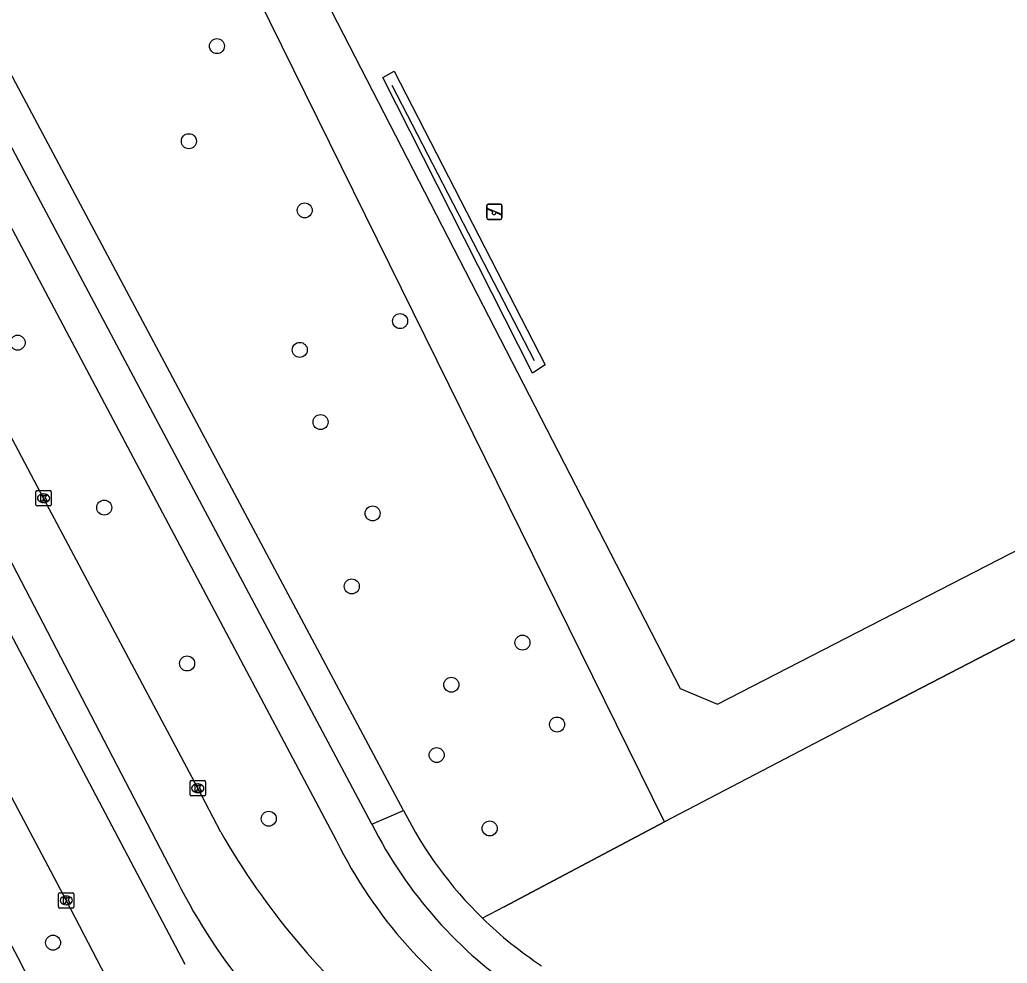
# Model space of a CAD drawing. Extents: x 158838 to 160074, y 386376 to 387776.
# Drawn here: x 159318.9 to 159383.3, y 386963.1 to 387024.6 of the extents above; entities that cross this region are included whole.
import ezdxf

# ---------------------------------------------------------------- set-up
doc = ezdxf.new("R2010")
doc.units = 0
for name, color, linetype in [('IMGEO_Boom', 7, 'Continuous'), ('IMGEO_Fietspad_gesloten', 7, 'Continuous'), ('IMGEO_Groenvoorziening', 7, 'Continuous'), ('IMGEO_Hek', 7, 'Continuous'), ('IMGEO_Kolk', 7, 'Continuous'), ('IMGEO_Loofbos', 7, 'Continuous'), ('IMGEO_Rijbaan_lokaal_gesloten', 7, 'Continuous'), ('IMGEO_Speelvoorziening', 7, 'Continuous'), ('IMGEO_Voetpad_open', 7, 'Continuous')]:
    doc.layers.add(name, color=color, linetype=linetype)

msp = doc.modelspace()

# ---------------------------------------------------------------- linework, layer by layer
at = {"layer": 'IMGEO_Boom'}
for centre in [(159331.739, 387022.919), (159329.905, 387016.72), (159337.46, 387012.212), (159343.675, 387004.992), (159318.748, 387003.586), (159337.136, 387003.115), (159338.488, 386998.41), (159324.388, 386992.833), (159341.884, 386992.454), (159340.526, 386987.698), (159351.652, 386984.029), (159329.792, 386982.671), (159347.014, 386981.284), (159353.907, 386978.692), (159346.058, 386976.703), (159335.114, 386972.552), (159349.513, 386971.917), (159321.055, 386964.469)]:
    msp.add_circle(centre, 0.489, dxfattribs=at)
at = {"layer": 'IMGEO_Fietspad_gesloten'}
for points in [[(159341.831, 386972.203), (159327.03, 387000), (159314.185, 387024.122)], [(159312.003, 387022.996), (159324.204, 387000), (159339.511, 386971.152)], [(159292.669, 387012.696), (159299.401, 387000), (159318.953, 386963.127)]]:
    msp.add_lwpolyline(points, dxfattribs=at)
for centre, radius, start, end in [((159367.621, 386985.149), 28.857, 206.65596, 236.54591), ((159366.859, 386984.556), 30.456, 206.11059, 237.46695), ((159361.338, 386983.396), 46.982, 205.55768, 218.96898)]:
    msp.add_arc(centre, radius, start, end, dxfattribs=at)
at = {"layer": 'IMGEO_Groenvoorziening'}
for points in [[(159330.518, 387042.115), (159361.936, 386981.03), (159364.368, 386980.011), (159456.775, 387027.573), (159466.963, 387007.729), (159523.22, 387036.235), (159530.436, 387039.892), (159483.442, 387131.694)], [(159360.9, 386972.353), (159327.376, 387040.359), (159326.519, 387039.941), (159326.469, 387040.039)], [(159353.131, 387002.149), (159352.295, 387001.605), (159342.551, 387020.864), (159343.279, 387021.285), (159353.131, 387002.149)]]:
    msp.add_lwpolyline(points, dxfattribs=at)
at = {"layer": 'IMGEO_Hek'}
for points in [[(159360.9, 386972.353), (159327.376, 387040.359), (159326.519, 387039.941), (159326.469, 387040.039)], [(159352.43, 387002.409), (159343.155, 387020.354)], [(159374.649, 386979.517), (159454.32, 387020.797), (159462.644, 387004.65)], [(159374.649, 386979.517), (159360.9, 386972.353)], [(159350.454, 386966.808), (159360.9, 386972.353)]]:
    msp.add_lwpolyline(points, dxfattribs=at)
at = {"layer": 'IMGEO_Kolk'}
for p, q in [((159320.009, 386993.946), (159320.861, 386993.946)), ((159319.934, 386993.02), (159319.934, 386993.872)), ((159320.422, 386993.726), (159320.447, 386993.726)), ((159320.935, 386993.872), (159320.935, 386993.02)), ((159320.861, 386992.946), (159320.009, 386992.946)), ((159320.445, 386993.166), (159320.42, 386993.166)), ((159329.989, 386974.109), (159329.989, 386974.961)), ((159330.064, 386975.035), (159330.916, 386975.035)), ((159330.477, 386974.815), (159330.502, 386974.815)), ((159330.99, 386974.961), (159330.99, 386974.109)), ((159330.916, 386974.035), (159330.064, 386974.035)), ((159330.5, 386974.255), (159330.475, 386974.255)), ((159321.417, 386966.797), (159321.417, 386967.649)), ((159321.492, 386967.723), (159322.344, 386967.723)), ((159321.905, 386967.503), (159321.93, 386967.503)), ((159322.418, 386967.649), (159322.418, 386966.797)), ((159321.928, 386966.943), (159321.903, 386966.943)), ((159322.344, 386966.723), (159321.492, 386966.723))]:
    msp.add_line(p, q, dxfattribs=at)
for points in [[(159320.009, 386993.946), (159320.861, 386993.946)], [(159319.934, 386993.02), (159319.934, 386993.872)], [(159320.255, 386993.646), (159320.378, 386993.646), (159320.378, 386993.495), (159320.508, 386993.646), (159320.672, 386993.646), (159320.526, 386993.495), (159320.679, 386993.246), (159320.527, 386993.246), (159320.442, 386993.41), (159320.378, 386993.343), (159320.378, 386993.246), (159320.255, 386993.246), (159320.255, 386993.646)], [(159320.935, 386993.872), (159320.935, 386993.02)], [(159320.861, 386992.946), (159320.009, 386992.946)], [(159329.989, 386974.109), (159329.989, 386974.961)], [(159330.064, 386975.035), (159330.916, 386975.035)], [(159330.31, 386974.735), (159330.433, 386974.735), (159330.433, 386974.584), (159330.563, 386974.735), (159330.727, 386974.735), (159330.581, 386974.584), (159330.734, 386974.335), (159330.582, 386974.335), (159330.497, 386974.499), (159330.433, 386974.432), (159330.433, 386974.335), (159330.31, 386974.335), (159330.31, 386974.735)], [(159330.99, 386974.961), (159330.99, 386974.109)], [(159330.916, 386974.035), (159330.064, 386974.035)], [(159321.417, 386966.797), (159321.417, 386967.649)], [(159321.492, 386967.723), (159322.344, 386967.723)], [(159322.418, 386967.649), (159322.418, 386966.797)], [(159321.738, 386967.423), (159321.861, 386967.423), (159321.861, 386967.272), (159321.991, 386967.423), (159322.155, 386967.423), (159322.009, 386967.272), (159322.162, 386967.023), (159322.01, 386967.023), (159321.925, 386967.187), (159321.861, 386967.12), (159321.861, 386967.023), (159321.738, 386967.023), (159321.738, 386967.423)], [(159322.344, 386966.723), (159321.492, 386966.723)]]:
    msp.add_lwpolyline(points, dxfattribs=at)
for centre, start, end in [((159320.011, 386993.87), 91.55205, 178.44795), ((159320.011, 386993.87), 91.55205, 178.44795), ((159320.859, 386993.87), 1.55205, 88.44795), ((159320.859, 386993.87), 1.55205, 88.44795), ((159320.011, 386993.022), 181.55205, 268.44795), ((159320.011, 386993.022), 181.55205, 268.44795), ((159320.859, 386993.022), 271.55205, 358.44795), ((159320.859, 386993.022), 271.55205, 358.44795), ((159330.066, 386974.959), 91.55205, 178.44795), ((159330.066, 386974.959), 91.55205, 178.44795), ((159330.914, 386974.959), 1.55205, 88.44795), ((159330.914, 386974.959), 1.55205, 88.44795), ((159330.066, 386974.111), 181.55205, 268.44795), ((159330.066, 386974.111), 181.55205, 268.44795), ((159330.914, 386974.111), 271.55205, 358.44795), ((159330.914, 386974.111), 271.55205, 358.44795), ((159321.494, 386967.647), 91.55205, 178.44795), ((159321.494, 386967.647), 91.55205, 178.44795), ((159322.342, 386967.647), 1.55205, 88.44795), ((159322.342, 386967.647), 1.55205, 88.44795), ((159321.494, 386966.799), 181.55205, 268.44795), ((159321.494, 386966.799), 181.55205, 268.44795), ((159322.342, 386966.799), 271.55205, 358.44795), ((159322.342, 386966.799), 271.55205, 358.44795)]:
    msp.add_arc(centre, 0.0765, start, end, dxfattribs=at)
for centre, major_axis, ratio, start_param, end_param in [((159320.421, 386993.446), (-0.387, 0.002), 0.722429, 4.712389, 7.853982), ((159320.446, 386993.446), (-0.39, 0.002), 0.717154, 1.570796, 4.712389), ((159330.476, 386974.535), (-0.387, 0.002), 0.722429, 4.712389, 7.853982), ((159330.501, 386974.535), (-0.39, 0.002), 0.717154, 1.570796, 4.712389), ((159321.904, 386967.223), (-0.387, 0.002), 0.722429, 4.712389, 7.853982), ((159321.929, 386967.223), (-0.39, 0.002), 0.717154, 1.570796, 4.712389)]:
    msp.add_ellipse(centre, major_axis=major_axis, ratio=ratio, start_param=start_param, end_param=end_param, dxfattribs=at)
at = {"layer": 'IMGEO_Loofbos'}
for points in [[(159462.644, 387004.65), (159454.32, 387020.797), (159374.649, 386979.517), (159360.9, 386972.353)], [(159360.9, 386972.353), (159350.454, 386966.808), (159349.045, 386966.062)]]:
    msp.add_lwpolyline(points, dxfattribs=at)
at = {"layer": 'IMGEO_Rijbaan_lokaal_gesloten'}
for points in [[(159331.988, 386971.679), (159330.489, 386974.535), (159320.434, 386993.446), (159316.965, 387000), (159310.873, 387011.51), (159306.377, 387019.931)], [(159303.204, 387018.31), (159312.737, 387000), (159328.89, 386968.974)], [(159329.667, 386963.05), (159310.146, 387000), (159301.083, 387017.155)], [(159296.643, 387014.832), (159301.816, 387005.114), (159304.527, 387000), (159311.391, 386987.054), (159321.919, 386967.225), (159327.625, 386956.214)]]:
    msp.add_lwpolyline(points, dxfattribs=at)
for centre, radius, start, end in [((159374.185, 386995.829), 48.619, 209.78343, 230.14106), ((159364.784, 386986.569), 39.975, 206.11402, 219.04125)]:
    msp.add_arc(centre, radius, start, end, dxfattribs=at)
at = {"layer": 'IMGEO_Speelvoorziening'}
for p, q in [((159349.426, 387012.618), (159350.216, 387012.618)), ((159350.216, 387012.618), (159349.426, 387012.618)), ((159349.326, 387011.718), (159349.326, 387012.518)), ((159349.326, 387012.518), (159349.326, 387011.718)), ((159349.709, 387012.146), (159349.37, 387012.283)), ((159349.395, 387012.343), (159350.271, 387011.99)), ((159350.247, 387011.93), (159349.907, 387012.067)), ((159350.316, 387012.518), (159350.316, 387011.718)), ((159350.316, 387011.718), (159350.316, 387012.518)), ((159350.216, 387011.618), (159349.426, 387011.618)), ((159349.426, 387011.618), (159350.216, 387011.618))]:
    msp.add_line(p, q, dxfattribs=at)
for centre, radius, start, end in [((159349.426, 387012.518), 0.1, 90, 180), ((159349.426, 387012.518), 0.1, 90, 180), ((159350.216, 387012.518), 0.1, 0, 90), ((159350.216, 387012.518), 0.1, 360, 90), ((159349.383, 387012.313), 0.0327, 68.07798, 248.07798), ((159349.788, 387012.056), 0.12, 130.99278, 5.16318), ((159350.259, 387011.96), 0.0327, 248.07798, 68.07798), ((159349.426, 387011.718), 0.1, 180, 270), ((159349.426, 387011.718), 0.1, 180, 270), ((159350.216, 387011.718), 0.1, 270, 0), ((159350.216, 387011.718), 0.1, 270, 0)]:
    msp.add_arc(centre, radius, start, end, dxfattribs=at)
at = {"layer": 'IMGEO_Voetpad_open'}
for points in [[(159343.9, 386973.093), (159329.563, 387000), (159317.744, 387022.183), (159315.894, 387025.664), (159305.108, 387045.958), (159287.565, 387078.987), (159274.488, 387103.639), (159264.081, 387123.241), (159260.709, 387129.351), (159258.414, 387133.568), (159258.621, 387134.669)], [(159341.831, 386972.203), (159343.9, 386973.093)]]:
    msp.add_lwpolyline(points, dxfattribs=at)
for centre, radius, start, end in [((159367.274, 386984.799), 26.141, 206.60259, 225.78771), ((159367.26, 386984.781), 26.119, 225.78152, 236.63069)]:
    msp.add_arc(centre, radius, start, end, dxfattribs=at)

doc.saveas('drawing.dxf')
